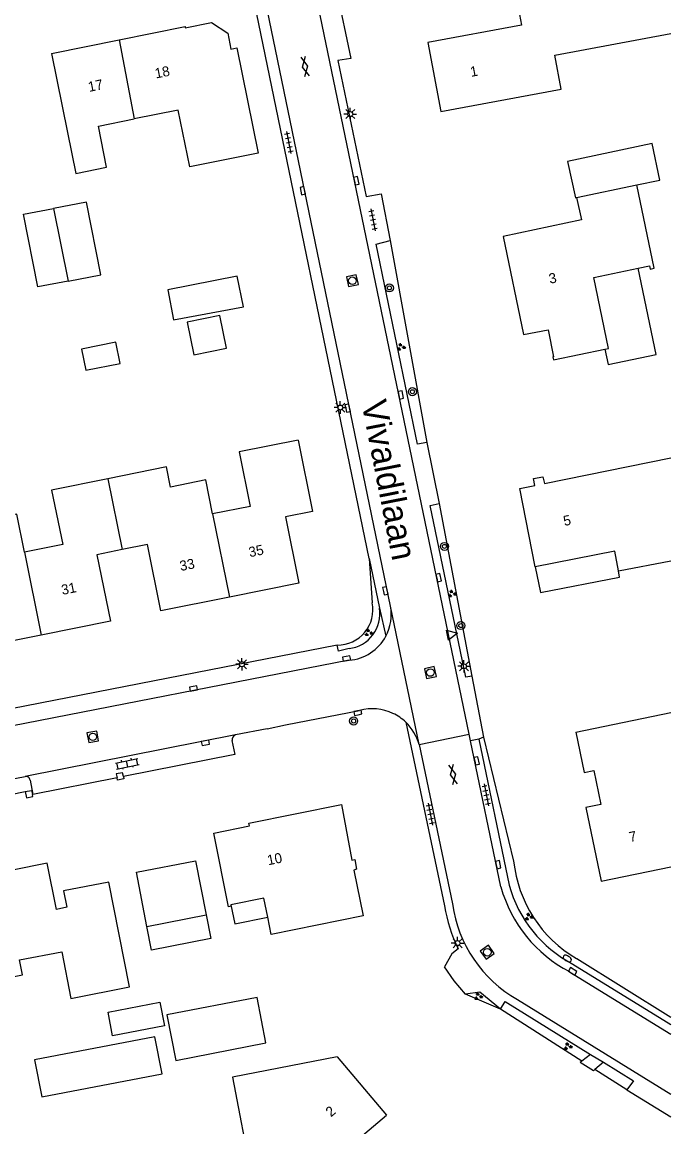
# Model space of a CAD drawing. Extents: x 136000 to 138005, y 398500 to 400500.
# Drawn here: x 137935.4 to 138000, y 399031.5 to 399141.6 of the extents above; entities that cross this region are included whole.
import ezdxf

# ---------------------------------------------------------------- set-up
doc = ezdxf.new("R2010")
doc.units = 0
for name, color, linetype in [('gg-afsc-erfafscheiding', 7, 'Continuous'), ('gg-afsc-muur', 7, 'Continuous'), ('gg-anno-huisnummerreeks BGT', 7, 'Continuous'), ('gg-anno-openbare ruimte label', 7, 'Continuous'), ('gg-bbg-bijgebouw', 7, 'Continuous'), ('gg-bbg-gedigitaliseerde bebouwing', 7, 'Continuous'), ('gg-bbg-gedigitaliseerde bijgebouw', 7, 'Continuous'), ('gg-bbg-hoofdgebouw', 7, 'Continuous'), ('gg-bbg-luifel en loopbrug', 7, 'Continuous'), ('gg-bbg-tussenscheiding', 7, 'Continuous'), ('gg-knt-verharding', 7, 'Continuous'), ('gt-grn-vlakafsluiter', 7, 'Continuous'), ('gt-grn-weggrens', 7, 'Continuous'), ('gt-symb-boom', 7, 'Continuous'), ('gt-symb-brandkraan', 7, 'Continuous'), ('gt-symb-gesloten verharding', 7, 'Continuous'), ('gt-symb-groenvak', 7, 'Continuous'), ('gt-symb-klinker verharding', 7, 'Continuous'), ('gt-symb-kolk', 7, 'Continuous'), ('gt-symb-lichtmast', 7, 'Continuous'), ('gt-symb-rioolschacht', 7, 'Continuous'), ('gt-symb-tegel verharding', 7, 'Continuous'), ('gt-symb-waterafsluiter', 7, 'Continuous')]:
    doc.layers.add(name, color=color, linetype=linetype)

# ---------------------------------------------------------------- blocks, each defined once
blk = doc.blocks.new('gt0-KOLK')
at = {"layer": 'gt-symb-kolk'}
blk.add_lwpolyline([(0, 0), (0.37, 0), (0.37, 0.4), (-0.38, 0.4), (-0.38, 0), (0, 0)], dxfattribs=at)
blk = doc.blocks.new('gt0-LMAST')
at = {"layer": 'gt-symb-lichtmast'}
for p, q in [((-0.18, 0.17), (-0.45, 0.44)), ((-0.01, 0.25), (-0.01, 0.62)), ((0.17, 0.17), (0.44, 0.44)), ((-0.26, 0), (-0.63, 0)), ((-0.18, -0.18), (-0.45, -0.45)), ((-0.01, -0.25), (-0.01, -0.63)), ((0.44, -0.45), (0.17, -0.18)), ((0.24, 0), (0.62, 0))]:
    blk.add_line(p, q, dxfattribs=at)
blk.add_circle((-0.01, 0), 0.25, dxfattribs=at)
blk = doc.blocks.new('gt0-TEG1')
at = {"layer": 'gt-symb-tegel verharding'}
for p, q in [((-1.12, 0), (1.12, 0)), ((-0.9, -0.25), (-0.9, 0.25)), ((-0.45, -0.25), (-0.45, 0.25)), ((0, -0.25), (0, 0.25)), ((0.45, -0.25), (0.45, 0.25)), ((0.9, -0.25), (0.9, 0.25))]:
    blk.add_line(p, q, dxfattribs=at)
blk = doc.blocks.new('gt0-GESVH1')
at = {"layer": 'gt-symb-gesloten verharding'}
for p, q in [((-0.99, -0.26), (0.01, 0.24)), ((0.01, -0.26), (-0.99, 0.24)), ((0.01, 0.24), (1.01, -0.26)), ((1.01, 0.24), (0.01, -0.26))]:
    blk.add_line(p, q, dxfattribs=at)
blk = doc.blocks.new('gt0-BOOM')
at = {"layer": 'gt-symb-boom'}
for radius in [0.4, 0.2]:
    blk.add_circle((0, 0), radius, dxfattribs=at)
blk = doc.blocks.new('gt0-GRVAK')
at = {"layer": 'gt-symb-groenvak'}
for p, q in [((-0.11, 0.19), (-0.23, 0.24)), ((-0.18, 0.15), (0.09, 0.15)), ((-0.09, 0.21), (-0.16, 0.32)), ((-0.05, 0.21), (-0.05, 0.39)), ((0, 0.21), (0.06, 0.32)), ((0.01, 0.19), (0.13, 0.24)), ((0.26, -0.05), (0.2, 0.06)), ((0.3, -0.05), (0.3, 0.13)), ((0.35, -0.05), (0.41, 0.06)), ((-0.24, -0.23), (-0.36, -0.18)), ((-0.32, -0.26), (-0.05, -0.26)), ((-0.23, -0.21), (-0.29, -0.1)), ((-0.18, -0.2), (-0.18, -0.02)), ((-0.14, -0.21), (-0.07, -0.1)), ((-0.12, -0.23), (0, -0.18)), ((0.24, -0.07), (0.12, -0.02)), ((0.17, -0.11), (0.44, -0.11)), ((0.37, -0.07), (0.49, -0.02))]:
    blk.add_line(p, q, dxfattribs=at)
blk = doc.blocks.new('gt0-RS')
at = {"layer": 'gt-symb-rioolschacht'}
blk.add_lwpolyline([(-0.5, -0.5), (0.5, -0.5), (0.5, 0.5), (-0.5, 0.5)], close=True, dxfattribs=at)
blk.add_circle((0, 0), 0.375, dxfattribs=at)
blk = doc.blocks.new('gt0-WAFSL')
at = {"layer": 'gt-symb-waterafsluiter'}
for p, q in [((-0.5, -0.33), (0, 0.67)), ((0, 0.67), (0.5, -0.33)), ((0.5, -0.33), (-0.5, -0.33))]:
    blk.add_line(p, q, dxfattribs=at)
blk = doc.blocks.new('gt0-KL1')
at = {"layer": 'gt-symb-klinker verharding'}
for p, q in [((-1.15, 0.3), (1.15, 0.3)), ((-1, -0.3), (-1, 0.3)), ((-0.5, 0.3), (-0.5, 0.45)), ((0, -0.3), (0, 0.3)), ((0.5, 0.3), (0.5, 0.45)), ((1, -0.3), (1, 0.3)), ((-1.15, -0.3), (1.15, -0.3)), ((-0.5, -0.45), (-0.5, -0.3)), ((0.5, -0.45), (0.5, -0.3))]:
    blk.add_line(p, q, dxfattribs=at)
blk = doc.blocks.new('gt0-BR')
at = {"layer": 'gt-symb-brandkraan'}
for centre, radius, start, end in [((-0.24, 0), 0.206, 107.5669, 252.4331), ((0.6, -2.66), 3, 106.892, 107.5669), ((0, -0.69), 0.938, 73.108, 106.892), ((-0.6, -2.66), 3, 72.4331, 73.108), ((0.24, 0), 0.206, 287.567, 72.4331), ((0.6, 2.66), 3, 252.4331, 253.108), ((0, 0.69), 0.938, 253.108, 286.8921), ((-0.6, 2.66), 3, 286.8921, 287.567)]:
    blk.add_arc(centre, radius, start, end, dxfattribs=at)

msp = doc.modelspace()

# ---------------------------------------------------------------- linework, layer by layer
at = {"layer": 'gg-afsc-erfafscheiding'}
for p, q in [((137972.04, 399119.83), (137975.68, 399099.7)), ((137976.92, 399093.6), (137980.17, 399076.4)), ((137969.95, 399088.13), (137970.25, 399083.72)), ((137981.35, 399070.33), (137984.34, 399057.97)), ((137990.62, 399048.27), (138000, 399042.43)), ((137983.04, 399043.21), (137979.55, 399044.73)), ((137991.13, 399038.03), (137983.04, 399043.21)), ((137995.61, 399035.17), (137992.42, 399037.21))]:
    msp.add_line(p, q, dxfattribs=at)
for centre, radius, start, end in [((137966.82, 399083.01), 3.5, 269.3343, 11.6569), ((137997.05, 399059.31), 12.78, 186.0018, 239.7725)]:
    msp.add_arc(centre, radius, start, end, dxfattribs=at)
at = {"layer": 'gg-afsc-muur'}
for points in [[(137945.47, 399066.41), (137945.4, 399066.79), (137944.77, 399066.67), (137944.85, 399066.28)], [(137945.47, 399066.41), (137945.52, 399066.17), (137944.89, 399066.04), (137944.85, 399066.28)], [(137935.7, 399064.91), (137936.33, 399065.03), (137936.41, 399064.61)], [(137935.7, 399064.91), (137935.83, 399064.28), (137936.45, 399064.4), (137936.41, 399064.61)]]:
    msp.add_lwpolyline(points, dxfattribs=at)
at = {"layer": 'gg-bbg-bijgebouw'}
for p, q in [((137957.43, 399113.22), (137956.81, 399116.28)), ((137947.81, 399051.47), (137953.73, 399052.61))]:
    msp.add_line(p, q, dxfattribs=at)
for points in [[(137989.71, 399127.71), (137990.49, 399124.08), (137990.61, 399124.11)], [(137953.73, 399052.61), (137954.18, 399050.26), (137948.29, 399049.11), (137947.81, 399051.47)], [(137936.63, 399038.16), (137937.34, 399034.47), (137949.32, 399036.77), (137948.61, 399040.46), (137936.63, 399038.16)]]:
    msp.add_lwpolyline(points, dxfattribs=at)
at = {"layer": 'gg-bbg-gedigitaliseerde bebouwing'}
for p, q in [((137938.33, 399138.46), (137939.92, 399130.59)), ((137942.98, 399131.22), (137946.56, 399131.94)), ((137994.77, 399086.9), (138000, 399087.89)), ((137990.53, 399070.83), (138000, 399072.79)), ((137993.05, 399055.98), (138000, 399057.4))]:
    msp.add_line(p, q, dxfattribs=at)
for points in [[(137977.08, 399132.68), (137989.06, 399134.92), (137988.43, 399138.31), (138000, 399140.45)], [(137958.9, 399128.54), (137952.08, 399127.16), (137950.93, 399132.83), (137946.56, 399131.94)], [(137939.92, 399130.59), (137940.74, 399126.52), (137943.8, 399127.14), (137942.98, 399131.22)], [(137996.74, 399117.06), (137997.87, 399117.3), (137997.93, 399116.98), (137998.35, 399117.07), (137996.61, 399125.37)], [(137993.8, 399109.07), (137992.32, 399116.14), (137996.74, 399117.06)], [(137962.89, 399099.92), (137956.99, 399098.75), (137958.09, 399093.33), (137954.36, 399092.58)], [(137954.36, 399092.58), (137953.67, 399095.97), (137950.18, 399095.26), (137949.78, 399097.26), (137943.93, 399096.07)], [(137943.93, 399096.07), (137938.33, 399094.93), (137939.43, 399089.52), (137935.63, 399088.75)], [(137935.63, 399088.75), (137934.86, 399092.55), (137931.28, 399091.82)], [(137966.78, 399038.46), (137956.33, 399036.43), (137958.24, 399026.56), (137966.31, 399028.12), (137971.68, 399032.67)]]:
    msp.add_lwpolyline(points, dxfattribs=at)
at = {"layer": 'gg-bbg-gedigitaliseerde bijgebouw'}
for points in [[(137996.61, 399125.37), (137998.9, 399125.85), (137998.14, 399129.48), (137989.71, 399127.71)], [(137939.96, 399115.79), (137936.95, 399115.2), (137935.54, 399122.45), (137938.53, 399123.02)], [(137939.96, 399115.79), (137943.22, 399116.42), (137941.81, 399123.66), (137938.53, 399123.02)], [(137956.81, 399116.28), (137949.89, 399114.9), (137950.47, 399111.91), (137957.43, 399113.22)], [(137952.48, 399108.42), (137955.75, 399109.08), (137955.08, 399112.35), (137951.82, 399111.68), (137952.48, 399108.42)], [(137941.31, 399109), (137941.73, 399106.89), (137945.14, 399107.58), (137944.71, 399109.68), (137941.31, 399109)], [(137949.56, 399041.56), (137944.4, 399040.57), (137943.95, 399042.92), (137949.11, 399043.92), (137949.56, 399041.56)], [(137949.81, 399042.64), (137950.69, 399038.11), (137959.67, 399039.86), (137958.79, 399044.39), (137949.81, 399042.64)]]:
    msp.add_lwpolyline(points, dxfattribs=at)
at = {"layer": 'gg-bbg-hoofdgebouw'}
for p, q in [((137938.33, 399138.46), (137945.07, 399139.82)), ((137993.42, 399108.99), (137993.8, 399109.07)), ((137966.78, 399038.46), (137971.68, 399032.67))]:
    msp.add_line(p, q, dxfattribs=at)
for points in [[(137999.38, 399150.56), (137983.94, 399147.7), (137985.12, 399141.3), (137975.79, 399139.56), (137977.08, 399132.68)], [(137951.64, 399141.03), (137954.24, 399141.56), (137955.86, 399140.49), (137956.17, 399138.91), (137956.78, 399139.03), (137958.9, 399128.54)], [(137945.07, 399139.82), (137951.62, 399141.15), (137951.64, 399141.03)], [(137990.61, 399124.11), (137991.1, 399121.87), (137983.3, 399120.23), (137985.33, 399110.45), (137987.77, 399110.93), (137988.3, 399108.24), (137988.25, 399108.23), (137988.32, 399107.92), (137993.42, 399108.99)], [(137962.89, 399099.92), (137964.3, 399092.82), (137961.61, 399092.29), (137962.95, 399085.67), (137956.03, 399084.28)], [(137986.31, 399096.1), (137987.26, 399096.29), (137987.4, 399095.61), (138000, 399098.16)], [(137986.5, 399087.32), (137984.97, 399095.12), (137986.44, 399095.41), (137986.31, 399096.1)], [(137945.34, 399089.02), (137942.84, 399088.51), (137944.18, 399081.89), (137937.28, 399080.51)], [(137956.03, 399084.28), (137949.22, 399082.91), (137947.89, 399089.53), (137945.34, 399089.02)], [(137994.77, 399086.9), (137994.41, 399088.85), (137986.5, 399087.32)], [(137937.28, 399080.51), (137930.47, 399079.14), (137929.13, 399085.78), (137926.71, 399085.29)], [(137990.53, 399070.83), (137991.35, 399066.81), (137992.32, 399067), (137993.02, 399063.63), (137991.54, 399063.33), (137993.05, 399055.98)], [(137954.47, 399060.77), (137958.03, 399061.49), (137957.98, 399061.77), (137967.18, 399063.61)], [(137967.18, 399063.61), (137968.23, 399058.07), (137968.51, 399058.14), (137968.7, 399057.16), (137968.42, 399057.07)], [(137956.18, 399053.63), (137956.21, 399053.49), (137955.95, 399053.43), (137954.47, 399060.77)], [(137924.22, 399055.03), (137925.95, 399046.28), (137930.3, 399047.14), (137930.59, 399045.67), (137935.44, 399046.63), (137935.14, 399048.13), (137939.33, 399048.95), (137940.25, 399044.3), (137946.07, 399045.46), (137944.01, 399055.89), (137939.52, 399055.03), (137939.84, 399053.37), (137938.81, 399053.17), (137937.89, 399057.76), (137924.22, 399055.03)], [(137968.42, 399057.07), (137969.34, 399052.51), (137960.19, 399050.67), (137959.85, 399052.38)], [(137959.85, 399052.38), (137959.46, 399054.29), (137956.18, 399053.63)]]:
    msp.add_lwpolyline(points, dxfattribs=at)
at = {"layer": 'gg-bbg-luifel en loopbrug'}
for points in [[(137993.42, 399108.99), (137993.74, 399107.46), (137998.54, 399108.47), (137996.74, 399117.06)], [(137986.5, 399087.32), (137987.01, 399084.74), (137994.89, 399086.29), (137994.77, 399086.9)], [(137947.81, 399051.47), (137946.77, 399056.88), (137952.67, 399058.01), (137953.73, 399052.61)], [(137956.18, 399053.63), (137956.57, 399051.72), (137959.85, 399052.38)]]:
    msp.add_lwpolyline(points, dxfattribs=at)
at = {"layer": 'gg-bbg-tussenscheiding'}
for p, q in [((137945.07, 399139.82), (137946.56, 399131.94)), ((137990.61, 399124.11), (137996.61, 399125.37)), ((137938.53, 399123.02), (137939.96, 399115.79)), ((137943.93, 399096.07), (137945.34, 399089.02)), ((137954.36, 399092.58), (137956.03, 399084.28)), ((137935.63, 399088.75), (137937.28, 399080.51))]:
    msp.add_line(p, q, dxfattribs=at)
at = {"layer": 'gg-knt-verharding'}
for p, q in [((137979.91, 399070.64), (137964.55, 399144.83)), ((137972.08, 399083.38), (137959.58, 399143.87)), ((137971.15, 399124.49), (137972.04, 399119.83)), ((137975.68, 399099.7), (137976.92, 399093.6)), ((137969.95, 399088.13), (137970.97, 399083.18)), ((137974.93, 399069.6), (137972.08, 399083.38)), ((137966.78, 399079.51), (137898.59, 399066.16)), ((137967.96, 399078.01), (137898.91, 399064.49)), ((137980.17, 399076.4), (137981.35, 399070.33)), ((137959.8, 399071.16), (137956.65, 399070.56)), ((137973.6, 399071.82), (137977.46, 399053.52)), ((137956.65, 399070.56), (137935.69, 399066.42)), ((137956.29, 399070), (137956.58, 399068.61)), ((137980.05, 399069.96), (137979.91, 399070.64)), ((137983.06, 399055.4), (137980.05, 399069.96)), ((137981.35, 399070.33), (137980.87, 399070.13)), ((137980.87, 399070.13), (137983.89, 399055.59)), ((137974.93, 399069.6), (137978.24, 399053.72)), ((137956.58, 399068.61), (137945.47, 399066.41)), ((137930.26, 399065.37), (137935.69, 399066.42)), ((137936.18, 399066.04), (137936.46, 399064.62)), ((137944.85, 399066.28), (137936.46, 399064.62)), ((137930.56, 399063.9), (137935.7, 399064.91)), ((137936.46, 399064.62), (137936.41, 399064.61)), ((137990.23, 399047.72), (138000, 399041.69)), ((137989.9, 399046.95), (138000, 399040.72)), ((137984.71, 399044.17), (138000, 399034.74)), ((137991.13, 399038.03), (137990.95, 399037.9)), ((137992.01, 399038.71), (137991.13, 399038.03)), ((137992.01, 399038.71), (137993.28, 399037.93)), ((137993.28, 399037.93), (137992.42, 399037.21)), ((137992.42, 399037.21), (137992.28, 399037.09)), ((137995.61, 399035.17), (138000, 399032.49))]:
    msp.add_line(p, q, dxfattribs=at)
for points in [[(137969.95, 399088.13), (137958.09, 399145.64), (137957.61, 399147.07), (137956.91, 399148.4)], [(137966.71, 399144.76), (137968.12, 399137.97), (137966.84, 399137.75), (137969.65, 399124.2), (137971.15, 399124.49)], [(137975.68, 399099.7), (137974.77, 399099.54), (137970.64, 399119.46), (137972.04, 399119.83)], [(137980.17, 399076.4), (137979.59, 399076.32), (137976.04, 399093.41), (137976.92, 399093.6)], [(137967.95, 399079.16), (137966.89, 399078.91), (137966.78, 399079.51)], [(137959.8, 399071.16), (137961.62, 399071.55), (137969, 399073)], [(137978.83, 399049.23), (137978.2, 399048.74), (137977.46, 399047.45)], [(137979.55, 399044.73), (137978.43, 399046.04), (137977.46, 399047.45)], [(137983.04, 399043.21), (137980.97, 399044.93), (137979.55, 399044.73)], [(137983.04, 399043.21), (137983.48, 399043.98), (137992.01, 399038.71)], [(137993.28, 399037.93), (137996.29, 399036.07), (137995.61, 399035.17)]]:
    msp.add_lwpolyline(points, dxfattribs=at)
for centre, radius, start, end in [((137967.57, 399082.59), 3.45, 276.3118, 9.8481), ((137967.61, 399082.54), 4.54, 331.7062, 10.626), ((137967.61, 399082.54), 4.55, 274.4101, 331.7236), ((137970.24, 399068.3), 4.86, 64.6357, 104.8076), ((137970.25, 399068.31), 4.85, 46.3297, 64.6876), ((137970.24, 399068.29), 4.87, 15.5691, 46.3509), ((137956.79, 399070.08), 0.5, 106.2172, 189.9721), ((137935.75, 399065.99), 0.434, 6.5604, 98.1902), ((137996.18, 399059), 12.76, 195.5361, 242.1945), ((137996.22, 399059.06), 13.65, 195.5238, 242.4379), ((137991.25, 399055.56), 13.94, 188.4206, 206.9911), ((137991.18, 399055.52), 13.06, 187.9348, 240.3135)]:
    msp.add_arc(centre, radius, start, end, dxfattribs=at)
at = {"layer": 'gt-grn-vlakafsluiter'}
msp.add_line((137992.28, 399037.09), (137990.95, 399037.9), dxfattribs=at)
at = {"layer": 'gt-grn-weggrens'}
for p, q in [((137970.97, 399083.18), (137971.62, 399080.39)), ((137974.93, 399069.6), (137979.91, 399070.64)), ((137980.87, 399070.13), (137980.05, 399069.96))]:
    msp.add_line(p, q, dxfattribs=at)

# ---------------------------------------------------------------- block references
at = {"layer": 'gt-symb-boom'}
for p in [(137971.97, 399115.1), (137974.26, 399104.76), (137977.45, 399089.34), (137979.08, 399081.45), (137968.4, 399071.94)]:
    msp.add_blockref('gt0-BOOM', p, dxfattribs=at)
at = {"layer": 'gt-symb-brandkraan', "rotation": -31.67131852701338}
msp.add_blockref('gt0-BR', (137989.68, 399048.27), dxfattribs=at)
at = {"layer": 'gt-symb-gesloten verharding', "rotation": -78.86988891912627}
for p in [(137963.58, 399137.17), (137978.31, 399066.62)]:
    msp.add_blockref('gt0-GESVH1', p, dxfattribs=at)
at = {"layer": 'gt-symb-groenvak'}
for p in [(137973.12, 399109.2), (137978.2, 399084.62), (137969.89, 399080.74), (137985.86, 399052.42), (137980.81, 399044.49), (137989.73, 399039.51)]:
    msp.add_blockref('gt0-GRVAK', p, dxfattribs=at)
at = {"layer": 'gt-symb-klinker verharding', "rotation": 11.534620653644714}
msp.add_blockref('gt0-KL1', (137945.86, 399067.68), dxfattribs=at)
at = {"layer": 'gt-symb-kolk'}
for p, rotation in [((137968.48, 399125.74), -78.52151796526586), ((137963.14, 399124.75), -78.52151796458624), ((137972.91, 399104.39), -78.52151796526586), ((137967.62, 399103.07), -78.22937399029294), ((137976.68, 399086.18), -78.22937399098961), ((137971.37, 399084.86), -78.22937399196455), ((137967.75, 399077.97), 11.2425257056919), ((137952.5, 399074.98), 11.242525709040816), ((137968.86, 399072.57), 11.478482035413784), ((137953.6, 399069.96), -168.8698889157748), ((137980.46, 399067.93), -77.99329169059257), ((137982.61, 399057.58), -78.52151796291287), ((137990.11, 399046.82), -32.00538320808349)]:
    msp.add_blockref('gt0-KOLK', p, dxfattribs=dict(at, rotation=rotation))
at = {"layer": 'gt-symb-lichtmast'}
for p in [(137968.07, 399132.43), (137967.09, 399103.18), (137957.29, 399077.59), (137979.4, 399077.39), (137978.76, 399049.8)]:
    msp.add_blockref('gt0-LMAST', p, dxfattribs=at)
at = {"layer": 'gt-symb-rioolschacht'}
for p, rotation in [((137968.28, 399115.82), 12.006708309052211), ((137976.05, 399076.77), 12.006708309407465), ((137942.43, 399070.36), 10.017934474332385), ((137981.71, 399048.89), -53.989474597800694)]:
    msp.add_blockref('gt0-RS', p, dxfattribs=dict(at, rotation=rotation))
at = {"layer": 'gt-symb-tegel verharding'}
for p, rotation in [((137961.95, 399129.6), -78.8698889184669), ((137970.33, 399121.89), -78.86988891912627), ((137981.61, 399064.57), -78.8698889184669), ((137976.04, 399062.66), -78.86988891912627)]:
    msp.add_blockref('gt0-TEG1', p, dxfattribs=dict(at, rotation=rotation))
at = {"layer": 'gt-symb-waterafsluiter', "rotation": -78.46537934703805}
msp.add_blockref('gt0-WAFSL', (137978.09, 399080.56), dxfattribs=at)

# ---------------------------------------------------------------- texts
at = {"layer": 'gg-anno-huisnummerreeks BGT'}
for s, rotation, p in [('18', 11.4, (137948.71, 399135.97)), ('1', 10.6, (137980.11, 399136.13)), ('17', 11.4, (137942.06, 399134.63)), ('3', 11.7, (137987.96, 399115.51)), ('5', 11.1, (137989.39, 399091.37)), ('35', 11.4, (137958.06, 399088.26)), ('33', 11.4, (137951.19, 399086.88)), ('31', 11.4, (137939.4, 399084.5)), ('7', 11.6, (137995.94, 399059.87)), ('10', 11.3, (137959.9, 399057.56)), ('2', 40.3, (137966.14, 399032.42))]:
    msp.add_text(s, height=1, rotation=rotation, dxfattribs=at).set_placement(p)
at = {"layer": 'gg-anno-openbare ruimte label'}
msp.add_text('Vivaldilaan', height=2.5, rotation=281.1, dxfattribs=at).set_placement((137969.17, 399103.66))

doc.saveas('drawing.dxf')
